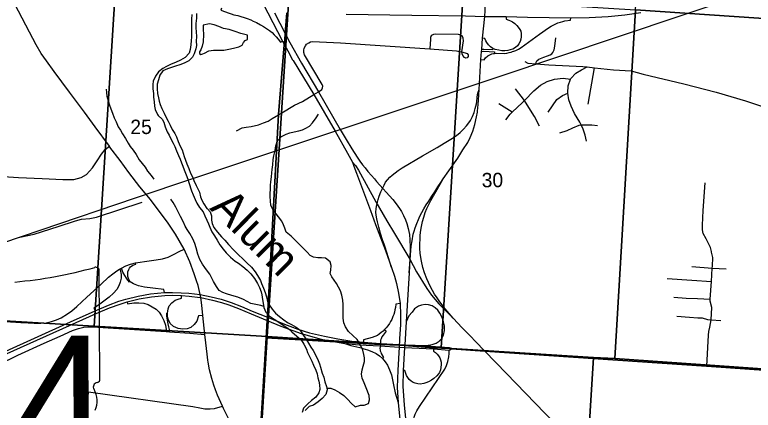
# Model space of a CAD drawing. Extents: x 114604 to 551442, y 316898 to 567001.
# Drawn here: x 222509 to 233833, y 369809 to 375870 of the extents above; entities that cross this region are included whole.
import ezdxf

# ---------------------------------------------------------------- set-up
doc = ezdxf.new("R2010")
doc.units = 0
for name, color, linetype in [('_CIVIL_CONSTRUCTION', 7, 'Continuous'), ('DV_X_County_Line', 7, 'Continuous'), ('GE_P_Alignment_1000_Bearings', 7, 'Continuous'), ('GE_P_Alignment_1000_Stations', 7, 'Continuous'), ('GE_P_Alignment_100_Cardinal_Points', 7, 'Continuous'), ('GE_P_Alignment_500_Bearings', 7, 'Continuous'), ('GE_P_Alignment_500_Cardinal_Points', 7, 'Continuous'), ('GE_P_Alignment_500_Curve_Data', 7, 'Continuous'), ('GE_P_Alignment_500_Distances', 7, 'Continuous'), ('GE_P_Alignment_500_Stations', 7, 'Continuous'), ('MT_X_Edge_Line', 7, 'Continuous'), ('PM_P_Cells', 7, 'Continuous'), ('PV_X_Curb', 7, 'Continuous'), ('RD_P_GR_Rt', 7, 'Continuous'), ('SN_P_Signs', 7, 'Continuous')]:
    doc.layers.add(name, color=color, linetype=linetype)

msp = doc.modelspace()

# ---------------------------------------------------------------- linework, layer by layer
at = {"layer": '_CIVIL_CONSTRUCTION'}
for points in [[(222237, 370610), (223348, 371110), (223759, 371291), (223962, 371377), (224123, 371437), (224231, 371472), (224418, 371515), (224607, 371549), (224808, 371569), (224931, 371572), (225067, 371568), (225185, 371559), (225352, 371536), (225361, 371535), (225540, 371498), (225679, 371459), (225792, 371423), (225942, 371366), (226132, 371286), (226381, 371183), (226590, 371097), (226901, 370984), (227209, 370900), (227429, 370857), (227572, 370831)], [(222313, 370691), (223364, 371163), (223741, 371333), (223945, 371419), (224105, 371479), (224213, 371514), (224400, 371558), (224589, 371591), (224803, 371613), (224926, 371616), (225062, 371611), (225180, 371603), (225351, 371583), (225520, 371549), (225675, 371510), (225828, 371459), (225986, 371398), (226147, 371330), (226384, 371238), (226646, 371126), (226850, 371053), (227027, 370998), (227257, 370942), (227464, 370902), (227677, 370866), (227750, 370861)], [(228857, 370808), (228912, 370817), (228971, 370835), (229017, 370866), (229056, 370909), (229085, 370962), (229099, 371033), (229097, 371105), (229085, 371164), (229063, 371229), (229029, 371297), (228996, 371342), (228954, 371380), (228909, 371407), (228851, 371427), (228800, 371428), (228746, 371421), (228699, 371402), (228641, 371362), (228604, 371314), (228551, 371256), (228509, 371164)], [(227572, 370831), (227660, 370803), (227800, 370772), (227825, 370764)], [(227572, 370831), (227788, 370814), (228114, 370797), (228402, 370778), (228487, 370773), (228931, 370748)], [(227750, 370861), (227855, 370854), (228115, 370834), (228405, 370818), (228489, 370814), (228650, 370805), (228749, 370800), (228847, 370806), (228857, 370808)], [(227825, 370764), (227846, 370758), (227919, 370736), (227987, 370710), (228049, 370679), (228100, 370641), (228146, 370600), (228189, 370551), (228225, 370498), (228258, 370429), (228287, 370352), (228318, 370201), (228340, 370078), (228390, 369926)]]:
    msp.add_lwpolyline(points, dxfattribs=at)
at = {"layer": 'DV_X_County_Line'}
for points in [[(225223, 375874), (225218, 375802), (225220, 375528), (225216, 375475), (225208, 375411), (225197, 375337), (225181, 375281), (225124, 375218), (225052, 375174), (224972, 375137), (224909, 375112), (224835, 375080), (224781, 375049), (224714, 374995), (224668, 374928), (224629, 374854), (224625, 374802), (224627, 374736), (224634, 374662), (224636, 374606), (224649, 374534), (224651, 374472), (224664, 374418), (224700, 374342)], [(225297, 375889), (225296, 375821), (225286, 375738), (225287, 375672), (225293, 375608), (225294, 375540), (225292, 375468), (225295, 375402), (225287, 375346), (225259, 375273), (225236, 375223), (225176, 375163), (225108, 375128), (225039, 375101), (224973, 375081), (224911, 375062), (224849, 375042), (224779, 375011), (224734, 374943), (224712, 374873), (224695, 374806), (224693, 374736), (224700, 374664), (224712, 374598), (224723, 374546), (224737, 374496), (224763, 374432), (224798, 374361), (224826, 374307), (224859, 374239), (224891, 374181), (224924, 374113), (224962, 374049), (224988, 373999), (225015, 373928), (225047, 373856), (225074, 373802), (225090, 373750), (225106, 373700), (225127, 373642), (225149, 373584), (225176, 373516), (225206, 373444), (225233, 373386), (225255, 373331), (225290, 373255), (225314, 373205), (225340, 373151), (225359, 373079), (225379, 373027), (225409, 372973), (225454, 372903)], [(224700, 374342), (224708, 374328), (224769, 374272), (224793, 374222), (224817, 374154), (224848, 374078), (224876, 374027), (224909, 373959), (224937, 373903), (224961, 373853), (224990, 373785), (225022, 373713), (225045, 373655), (225067, 373599), (225088, 373548), (225108, 373496), (225136, 373418), (225161, 373352), (225177, 373298), (225220, 373172), (225243, 373110), (225277, 373040), (225303, 372982), (225340, 372919), (225398, 372849), (225425, 372791), (225455, 372723), (225478, 372667), (225500, 372613), (225532, 372546), (225571, 372480), (225611, 372416), (225652, 372346), (225706, 372280), (225749, 372223), (225817, 372153), (225888, 372096), (225940, 372062), (226006, 372014), (226074, 371957), (226131, 371899), (226185, 371830), (226232, 371754), (226260, 371692), (226289, 371626), (226299, 371576), (226310, 371508), (226316, 371452), (226328, 371386), (226357, 371314), (226411, 371256), (226488, 371205), (226558, 371161), (226624, 371114), (226697, 371066), (226757, 371013), (226833, 370945), (226900, 370888), (226944, 370820), (226981, 370746), (226999, 370696), (227027, 370632), (227066, 370559), (227092, 370501), (227125, 370421), (227145, 370367), (227158, 370307), (227170, 370257), (227183, 370197), (227185, 370129), (227171, 370077), (227124, 370012), (227060, 369960), (227003, 369905), (226937, 369843), (226914, 369774)], [(225454, 372903), (225462, 372896), (225506, 372850), (225525, 372788), (225527, 372722), (225534, 372672), (225560, 372608), (225616, 372540), (225679, 372469), (225731, 372415), (225784, 372351), (225864, 372270), (225941, 372192), (226007, 372129), (226068, 372071), (226138, 372003), (226197, 371932), (226233, 371876), (226275, 371800), (226292, 371750), (226322, 371678), (226347, 371612), (226367, 371545), (226386, 371477), (226408, 371427), (226455, 371359), (226505, 371295), (226567, 371248), (226634, 371196), (226692, 371152), (226754, 371121), (226822, 371081), (226883, 371034), (226925, 370972), (226972, 370906), (227014, 370839), (227050, 370777), (227083, 370725), (227123, 370657), (227164, 370571), (227184, 370521), (227199, 370467), (227223, 370377), (227246, 370314), (227266, 370244), (227287, 370174), (227299, 370122), (227278, 370051), (227224, 369991), (227162, 369936), (227091, 369886), (227021, 369865), (226963, 369807)]]:
    msp.add_lwpolyline(points, dxfattribs=at)
at = {"layer": 'GE_P_Alignment_1000_Bearings'}
for points in [[(250509, 372998), (247766, 374638), (246195, 375568), (245437, 376028), (245091, 376222), (244781, 376326), (244599, 376353), (244210, 376384), (241176, 376620), (239126, 376783), (237186, 376937), (236633, 376944), (236088, 376907), (235729, 376838), (235500, 376784), (235156, 376700), (234745, 376558), (233652, 376170), (229918, 374912), (224942, 373261), (221439, 372074)], [(222588, 372464), (222804, 372509), (223173, 372625), (223440, 372714), (223530, 372737), (223659, 372746), (223761, 372770), (224461, 373000)]]:
    msp.add_lwpolyline(points, dxfattribs=at)
at = {"layer": 'GE_P_Alignment_1000_Stations'}
for points in [[(226291, 376101), (226344, 375986), (226392, 375901), (226615, 375464)], [(226492, 375900), (226657, 375581), (226727, 375448), (226907, 375129), (227165, 374691), (227499, 374111), (227589, 373960), (227677, 373818), (227760, 373686), (227803, 373625), (227843, 373572), (227880, 373524), (227925, 373469), (227978, 373405), (228023, 373355), (228058, 373316), (228308, 373038), (228358, 372973), (228408, 372903), (228439, 372854), (228470, 372796), (228500, 372729), (228523, 372669), (228544, 372595), (228561, 372501), (228569, 372420), (228573, 372307), (228569, 372127), (228556, 371916), (228509, 371164), (228489, 370814), (228488, 370796), (228487, 370773), (228466, 370417), (228459, 370171), (228478, 369891), (228499, 369685)], [(226615, 375464), (226643, 375409), (226694, 375317)], [(226694, 375317), (226770, 375182), (226776, 375172)], [(226776, 375172), (227094, 374648), (227420, 374085), (227611, 373747), (227688, 373611), (227708, 373551), (227748, 373442), (227964, 372870), (228041, 372655), (228195, 372258), (228286, 371995), (228330, 371863), (228364, 371751), (228396, 371602), (228418, 371446), (228426, 371271), (228422, 371123), (228410, 370905)], [(228410, 370905), (228407, 370855), (228405, 370818), (228404, 370802), (228402, 370778), (228382, 370423), (228374, 370156), (228390, 369926)], [(228390, 369926), (228414, 369669)]]:
    msp.add_lwpolyline(points, dxfattribs=at)
at = {"layer": 'GE_P_Alignment_100_Cardinal_Points'}
for p, q in [((231301, 374500), (231400, 375059)), ((230324, 374558), (230189, 374734)), ((230137, 374376), (229932, 374505)), ((232891, 372010), (233206, 371989)), ((233206, 371989), (233417, 371976)), ((229208, 370748), (229718, 370713))]:
    msp.add_line(p, q, dxfattribs=at)
for points in [[(229629, 374725), (229657, 375186), (229667, 375309), (229669, 375340), (229684, 375510), (229718, 375846), (229725, 375934), (229734, 376314), (229747, 376473), (229756, 376583), (229771, 376764), (229797, 377080)], [(229368, 375271), (229364, 375303), (229389, 375472), (229386, 375510), (229373, 375537), (229350, 375559), (229315, 375568), (228955, 375575), (228929, 375570), (228908, 375557), (228896, 375547), (228886, 375524), (228883, 375495), (228874, 375348)], [(227094, 374648), (227165, 374691), (227217, 374726), (227229, 374751), (227231, 374778), (227221, 374801), (226953, 375254), (226943, 375293), (226943, 375327), (226949, 375361), (226965, 375395), (226985, 375419), (227016, 375442), (227046, 375457), (227077, 375462), (227506, 375438), (228874, 375348), (229284, 375316), (229323, 375306), (229364, 375303), (229448, 375277), (229463, 375259), (229464, 375233), (229449, 375211), (229427, 375206), (229408, 375214), (229381, 375247), (229368, 375271)], [(230507, 375120), (230505, 375146), (230517, 375166), (230545, 375188), (230623, 375219), (230679, 375239), (230721, 375257), (230745, 375271), (230761, 375291), (230779, 375331), (230791, 375389), (230805, 375518)], [(230331, 375155), (230379, 375131), (230507, 375120), (230698, 375103), (231220, 375078), (231287, 375071), (231400, 375059), (231693, 375028), (231962, 375009), (232148, 374958), (232769, 374814), (233266, 374683), (233717, 374551), (234561, 374273)], [(231277, 373933), (231256, 374025), (231228, 374119), (231197, 374182), (231176, 374225), (231093, 374357), (231039, 374471), (231006, 374565), (230991, 374668), (230990, 374675), (230997, 374781), (231033, 374882), (231037, 374894), (231115, 374974), (231200, 375027), (231287, 375071)], [(230037, 374258), (230107, 374347), (230137, 374376), (230294, 374528), (230324, 374558), (230469, 374705), (230569, 374790), (230671, 374848), (230787, 374885), (230917, 374899), (231033, 374882)], [(226566, 374346), (226603, 374368), (226798, 374483), (226919, 374542), (227094, 374648)], [(228286, 371995), (228189, 372311), (228174, 372353), (228155, 372404), (228119, 372516), (228091, 372613), (228070, 372695), (228061, 372742), (228052, 372797), (228048, 372845), (228052, 372897), (228057, 372933), (228072, 373000), (228082, 373039), (228096, 373089), (228124, 373159), (228158, 373228), (228172, 373258), (228195, 373303), (228227, 373341), (228261, 373379), (228296, 373413), (228340, 373449), (228388, 373483), (228451, 373526), (228764, 373711), (228984, 373838), (229028, 373864), (229119, 373917), (229222, 373977), (229284, 374021), (229339, 374067), (229391, 374118), (229436, 374168), (229471, 374215), (229497, 374252), (229529, 374312), (229552, 374371), (229571, 374432), (229581, 374470), (229588, 374508), (229594, 374540), (229600, 374605), (229607, 374648), (229614, 374685), (229629, 374725)], [(229604, 374380), (229606, 374393), (229616, 374495), (229619, 374562), (229629, 374725)], [(230689, 374377), (230820, 374574), (230908, 374635), (230991, 374668)], [(230554, 374164), (230477, 374310), (230394, 374450), (230324, 374558)], [(225908, 374093), (225998, 374139), (226055, 374146), (226135, 374157), (226245, 374185), (226324, 374213), (226394, 374242), (226458, 374282), (226554, 374338), (226566, 374346)], [(228752, 372842), (228781, 372895), (228818, 372958), (228857, 373016), (228906, 373092), (228950, 373159), (228998, 373231), (229044, 373300), (229080, 373355), (229164, 373481), (229302, 373675), (229382, 373798), (229455, 373914), (229492, 373987), (229533, 374088), (229564, 374188), (229591, 374304), (229604, 374380)], [(230868, 374063), (230978, 374098), (231068, 374138), (231164, 374181), (231197, 374182), (231236, 374183), (231358, 374185), (231446, 374174)], [(222100, 373477), (222174, 373461), (222264, 373422), (222338, 373401), (222413, 373385), (222566, 373374), (222930, 373359), (223248, 373348), (223416, 373345), (223525, 373374), (223611, 373422), (223702, 373523), (223773, 373631), (223840, 373733), (223895, 373805), (223960, 373855)], [(233193, 372241), (233176, 372306), (233112, 372437), (233067, 372520), (233054, 372572), (233053, 372648), (233065, 372872), (233097, 373293)], [(228556, 371916), (228590, 372324), (228601, 372407), (228619, 372507), (228633, 372553), (228651, 372604), (228675, 372672), (228698, 372731), (228721, 372783), (228752, 372842)], [(222601, 371156), (222712, 371149), (222807, 371145), (222910, 371142), (222991, 371150), (223073, 371169), (223150, 371195), (223218, 371224), (223317, 371285), (223384, 371335), (223458, 371400), (223612, 371542), (223835, 371744), (223948, 371848), (224014, 371902), (224072, 371945), (224115, 371970), (224145, 371988), (224214, 372021), (224285, 372047), (224362, 372067), (224571, 372097), (224679, 372112), (224773, 372129), (224859, 372156), (224951, 372200), (225030, 372240), (225109, 372276)], [(233121, 370484), (233145, 370960), (233151, 371016), (233168, 371082), (233190, 371197), (233200, 371384), (233171, 371480), (233173, 371510), (233192, 371783), (233206, 371989), (233208, 372019), (233214, 372151), (233201, 372211), (233195, 372231), (233193, 372241)], [(232515, 371828), (232892, 371805), (233192, 371783)], [(215766, 371556), (216272, 371539), (218426, 371402), (221033, 371255), (221633, 371216), (222282, 371176), (222601, 371156)], [(232617, 371540), (232807, 371529), (232978, 371523), (233173, 371510)], [(232661, 371249), (232855, 371238), (232986, 371226), (233048, 371227), (233130, 371201), (233190, 371197), (233338, 371183)], [(221319, 369936), (221327, 370036), (221418, 370114), (222250, 370505), (222557, 370654), (222957, 370835), (223204, 370945), (223394, 371031), (223484, 371064), (223569, 371084)], [(223569, 371084), (223629, 371086), (223702, 371086), (224830, 371016), (224880, 371012)], [(224880, 371012), (225193, 370989), (225423, 370972)], [(228749, 370800), (229171, 370770), (229179, 370768), (229186, 370764), (229196, 370758), (229204, 370752), (229208, 370748)], [(228931, 370748), (229169, 370732), (229187, 370734), (229197, 370739), (229208, 370748)], [(229718, 370713), (233121, 370484), (235015, 370353)], [(223564, 368614), (223550, 368674), (223555, 368815), (223569, 369013), (223602, 369518), (223641, 370089)], [(223641, 370089), (225237, 369869), (225345, 369844), (225425, 369829), (225503, 369830), (225570, 369838), (225692, 369872)]]:
    msp.add_lwpolyline(points, dxfattribs=at)
at = {"layer": 'GE_P_Alignment_500_Bearings'}
msp.add_line((229718, 370713), (230049, 370371), dxfattribs=at)
for points in [[(225109, 372276), (224975, 372508), (224863, 372677), (224592, 373039), (224425, 373234), (224260, 373453), (224126, 373636), (223969, 373841), (223960, 373855), (223742, 374151), (223577, 374378), (223350, 374682), (223111, 375002), (222993, 375162), (222913, 375276), (222836, 375409), (222733, 375603), (222508, 376033)], [(227688, 373611), (227732, 373559), (227782, 373487), (228045, 373001), (228216, 372711), (228331, 372517), (228569, 372127), (228669, 371928), (228828, 371677), (228899, 371574), (229010, 371439), (229232, 371219), (229369, 371072)], [(225470, 370576), (225457, 370667), (225438, 370844), (225423, 370972), (225393, 371263), (225378, 371420), (225361, 371535), (225351, 371583), (225321, 371721), (225294, 371794), (225261, 371898), (225195, 372086), (225109, 372276)], [(229369, 371072), (229498, 370943), (229574, 370861), (229718, 370713)], [(225910, 363536), (225961, 364228), (226005, 364976), (226100, 366513), (226115, 366819), (226201, 368431), (226203, 368476), (226192, 368642), (226169, 368752), (226115, 368928), (226113, 368933), (226008, 369167), (225916, 369363), (225879, 369497), (225712, 369834), (225692, 369872), (225617, 370040), (225587, 370120), (225561, 370192), (225530, 370294), (225496, 370426), (225474, 370548), (225470, 370576)], [(230049, 370371), (230786, 369613), (231201, 369191)]]:
    msp.add_lwpolyline(points, dxfattribs=at)
at = {"layer": 'GE_P_Alignment_500_Cardinal_Points'}
for points in [[(225679, 375974), (225670, 375940), (225740, 375915), (225783, 375898), (225827, 375884), (225867, 375872), (225928, 375858), (225973, 375846), (226025, 375830), (226074, 375813), (226127, 375792), (226166, 375775), (226215, 375752), (226279, 375718), (226322, 375692), (226370, 375661), (226413, 375632), (226454, 375597), (226489, 375561), (226518, 375531), (226548, 375497), (226583, 375449), (226615, 375464)], [(230046, 375844), (230045, 375801), (230083, 375790), (230112, 375778), (230142, 375761), (230177, 375737), (230209, 375706), (230231, 375681), (230254, 375647), (230268, 375619), (230276, 375581), (230277, 375531), (230272, 375499), (230259, 375460), (230241, 375426), (230218, 375397), (230187, 375369), (230146, 375345), (230108, 375331), (230071, 375324), (230026, 375320), (229980, 375320), (229930, 375326), (229875, 375340), (229842, 375353), (229802, 375381), (229776, 375408), (229749, 375443), (229732, 375473), (229717, 375507), (229684, 375510)], [(230141, 375306), (230163, 375313), (230193, 375325), (230234, 375345), (230274, 375368), (230557, 375574), (230695, 375668), (230734, 375694), (230774, 375716), (230807, 375732), (230838, 375745), (230876, 375758), (230913, 375769), (230946, 375776), (231032, 375790), (231037, 375826)], [(229667, 375309), (229700, 375311), (229864, 375305), (229866, 375279)], [(229842, 375353), (229834, 375332), (229703, 375337), (229669, 375340)], [(229866, 375279), (229897, 375282), (230012, 375279), (230054, 375284), (230092, 375292), (230119, 375299), (230141, 375306)], [(229657, 375186), (229706, 375182), (229729, 375209), (229766, 375241), (229785, 375253), (229825, 375270), (229852, 375277), (229866, 375279)], [(229232, 371219), (229111, 371361), (229041, 371450), (229015, 371486), (228984, 371530), (228947, 371586), (228913, 371645), (228878, 371710), (228852, 371765), (228826, 371825), (228793, 371915), (228769, 371999), (228746, 372093), (228736, 372151), (228728, 372218), (228723, 372288), (228722, 372360), (228724, 372430), (228728, 372493), (228737, 372569), (228745, 372623), (228762, 372700), (228780, 372768), (228804, 372842), (228827, 372902), (228851, 372954), (228889, 373026), (228928, 373096), (228967, 373158), (229080, 373355)], [(224803, 371613), (224797, 371662), (224624, 371682), (224497, 371696), (224405, 371714), (224331, 371746), (224277, 371779), (224254, 371827), (224244, 371861), (224242, 371894), (224243, 371931), (224256, 371968), (224269, 371987), (224284, 372005), (224317, 372031), (224364, 372050), (224362, 372067)], [(224115, 371970), (224123, 371959), (224138, 371889), (224139, 371834), (224126, 371774), (224103, 371718), (224074, 371661), (224023, 371603), (223954, 371541), (223877, 371479), (223793, 371421), (223723, 371375), (223741, 371333)], [(224277, 371779), (224267, 371771), (224243, 371802), (224223, 371831), (224195, 371876), (224168, 371927), (224150, 371969), (224145, 371988)], [(225393, 371263), (225325, 371257), (225300, 371176), (225260, 371121), (225207, 371076), (225152, 371056), (225084, 371051), (225016, 371061), (224945, 371095), (224890, 371141), (224862, 371203), (224853, 371250), (224853, 371296), (224863, 371362), (224879, 371407), (224919, 371456), (224970, 371495), (225017, 371512), (225068, 371525), (225067, 371568)], [(224231, 371472), (224239, 371441), (224333, 371456), (224411, 371457), (224490, 371449), (224552, 371428), (224618, 371395), (224676, 371357), (224721, 371312), (224761, 371255), (224794, 371187), (224820, 371111), (224829, 371047), (224830, 371016)], [(228418, 371446), (228351, 371437), (228346, 371385), (228339, 371349), (228330, 371310), (228320, 371277), (228309, 371244), (228289, 371200), (228272, 371167), (228254, 371137), (228230, 371103), (228206, 371073), (228181, 371046), (228158, 371023), (228130, 371000), (228097, 370974), (228069, 370956), (228030, 370938), (227990, 370922), (227859, 370889), (227855, 370854)], [(224880, 371012), (224880, 371048), (224871, 371089), (224862, 371136), (224852, 371192), (224843, 371252), (224840, 371298), (224853, 371296)], [(228181, 371046), (228206, 371021), (228158, 370958), (228139, 370932), (228126, 370906), (228117, 370881), (228115, 370854), (228115, 370834), (228115, 370816), (228114, 370797)], [(228114, 370797), (228112, 370783), (228109, 370754), (228111, 370736), (228113, 370720), (228121, 370699), (228130, 370681), (228165, 370616), (228146, 370600)], [(228931, 370748), (228930, 370715), (228959, 370693), (228984, 370671), (229007, 370643), (229026, 370612), (229038, 370580), (229046, 370545), (229048, 370506), (229039, 370429), (229022, 370390), (229006, 370365), (228979, 370334), (228935, 370294), (228900, 370272), (228852, 370246), (228811, 370229), (228780, 370219), (228726, 370210), (228690, 370213), (228651, 370222), (228620, 370235), (228586, 370257), (228559, 370281), (228535, 370310), (228517, 370341), (228490, 370416), (228466, 370417)], [(228556, 369379), (228596, 369386), (228597, 369470), (228598, 369533), (228607, 369593), (228616, 369641), (228636, 369702), (228651, 369750), (228675, 369801), (228714, 369869), (229103, 370439), (229129, 370494), (229149, 370558), (229165, 370626), (229169, 370677), (229170, 370710), (229169, 370732)]]:
    msp.add_lwpolyline(points, dxfattribs=at)
at = {"layer": 'GE_P_Alignment_500_Curve_Data'}
for q in [(223803, 371947), (223815, 370289)]:
    msp.add_line((223815, 370289), q, dxfattribs=at)
for centre, major_axis, ratio, start_param, end_param in [((221913, 376177), (5537, 40), 0.800001, 4.814395, 5.042369), ((223746, 371954), (58.1, 0.4), 0.8, 6.141152, 7.989035), ((223803, 370167), (89.9, 0.6), 0.8, 1.883978, 3.671073), ((223754, 370282), (62.2, 0.4), 0.8, 5.05454, 6.418171), ((223232, 369953), (540, 4), 0.8, 5.934695, 6.695948)]:
    msp.add_ellipse(centre, major_axis=major_axis, ratio=ratio, start_param=start_param, end_param=end_param, dxfattribs=at)
at = {"layer": 'GE_P_Alignment_500_Distances'}
for points in [[(226680, 375901), (226656, 375584), (226649, 375489), (226642, 375411), (226552, 374341), (226383, 371241), (226380, 371186), (226366, 370921), (226268, 369342), (226202, 368479), (226199, 368434), (226114, 366821), (226099, 366515), (225909, 363538), (225880, 362919), (225785, 361434), (225714, 360235), (224657, 360300), (224140, 360335), (223020, 360406), (222534, 360427), (220462, 360551)], [(235014, 370356), (233119, 370487), (229716, 370715), (229310, 370744), (229169, 370753), (228931, 370768), (228487, 370799), (228403, 370805), (228114, 370819), (227851, 370833), (227428, 370860), (226366, 370921), (226380, 371186), (226383, 371241), (226552, 374341), (226642, 375411), (226649, 375489), (226656, 375584), (226680, 375901)], [(225785, 361434), (225880, 362919), (225909, 363538), (226099, 366515), (226114, 366821), (226199, 368434), (226202, 368479), (226268, 369342), (226366, 370921), (227428, 370860), (227851, 370833), (228114, 370819), (228403, 370805), (228487, 370799), (228931, 370768), (229169, 370753), (229310, 370744), (229716, 370715), (233119, 370487), (235014, 370356)]]:
    msp.add_lwpolyline(points, dxfattribs=at)
at = {"layer": 'GE_P_Alignment_500_Stations'}
msp.add_lwpolyline([(227589, 375881), (228596, 375864), (229419, 375852), (229718, 375846), (230046, 375844), (230374, 375835), (231037, 375826), (231317, 375828), (231607, 375842), (231863, 375870), (232112, 375905)], dxfattribs=at)
at = {"layer": 'MT_X_Edge_Line'}
for points in [[(225606, 375326), (225648, 375326), (225716, 375328), (225790, 375342), (225862, 375357), (225944, 375379), (225994, 375403), (226016, 375448), (226044, 375474), (226076, 375494), (226076, 375560), (225976, 375584), (225890, 375616), (225795, 375646), (225709, 375660), (225637, 375692), (225565, 375717), (225493, 375731), (225399, 375713), (225397, 375649), (225401, 375568), (225396, 375454), (225384, 375390), (225364, 375334), (225342, 375304), (225340, 375278), (225362, 375260), (225392, 375270), (225418, 375284)], [(225418, 375284), (225484, 375317), (225523, 375324), (225554, 375326), (225606, 375326)]]:
    msp.add_lwpolyline(points, dxfattribs=at)
at = {"layer": 'PM_P_Cells'}
for points in [[(223911, 374728), (223915, 374678), (223921, 374624), (223939, 374552), (223963, 374484), (223984, 374427), (224010, 374361), (224034, 374289), (224062, 374229), (224094, 374153), (224128, 374103), (224161, 374048), (224209, 373974), (224249, 373904), (224279, 373854), (224325, 373796), (224371, 373728), (224416, 373647), (224464, 373591), (224506, 373535), (224546, 373475), (224598, 373405), (224640, 373353)], [(227294, 370145), (227355, 370146), (227419, 370122), (227489, 370081), (227557, 370035), (227617, 369975), (227669, 369917), (227731, 369859), (227811, 369887), (227867, 369889), (227935, 369913), (227947, 369971), (227943, 370033), (227899, 370153), (227865, 370227), (227838, 370301), (227826, 370364), (227836, 370430), (227852, 370486), (227870, 370556), (227874, 370610), (227864, 370664), (227847, 370728), (227823, 370786), (227791, 370843), (227761, 370893), (227629, 371017), (227581, 371085), (227556, 371147), (227546, 371218), (227544, 371272), (227544, 371432), (227538, 371496), (227527, 371572), (227503, 371640), (227475, 371693), (227441, 371751), (227405, 371803), (227371, 371853), (227343, 371905), (227354, 371955), (227360, 372027), (227346, 372083), (227276, 372138), (227214, 372144), (227156, 372144), (227090, 372154), (227038, 372182), (226994, 372234), (226926, 372296), (226881, 372346), (226819, 372407), (226745, 372477), (226671, 372539), (226651, 372601), (226631, 372651), (226603, 372705), (226554, 372772), (226466, 372884), (226436, 372954), (226430, 373012), (226424, 373086), (226427, 373136), (226429, 373193), (226431, 373261), (226437, 373311), (226445, 373385), (226453, 373449), (226457, 373499), (226466, 373573), (226472, 373651), (226480, 373708), (226500, 373792), (226514, 373862), (226538, 373940), (226598, 374004), (226673, 374042), (226727, 374060), (226793, 374076), (226863, 374092), (226921, 374108), (226973, 374130), (227029, 374164), (227073, 374216), (227129, 374292), (227165, 374348)], [(226326, 371401), (226281, 371413), (226207, 371431), (226131, 371447), (226071, 371476), (226017, 371508), (225927, 371542), (225837, 371568), (225757, 371594), (225699, 371612), (225643, 371644), (225604, 371708), (225558, 371781), (225524, 371843), (225500, 371893), (225464, 371943), (225424, 371997), (225386, 372049), (225349, 372121), (225315, 372200), (225291, 372300), (225271, 372366), (225239, 372434), (225192, 372518), (225150, 372577), (225122, 372631), (225094, 372691), (225048, 372779), (225014, 372851), (224977, 372921), (224937, 372994), (224901, 373046)]]:
    msp.add_lwpolyline(points, dxfattribs=at)
at = {"layer": 'SN_P_Signs'}
for points in [[(232374, 381251), (235025, 381081), (234674, 375767), (232029, 375947)], [(224064, 376453), (223725, 371097), (221063, 371254), (221400, 376622)], [(226721, 376285), (226380, 370939), (223725, 371097), (224064, 376453)], [(229379, 376116), (229049, 370768), (226380, 370939), (226721, 376285)], [(232029, 375947), (231710, 370604), (231382, 370619), (229049, 370768), (229379, 376116)], [(234674, 375767), (234339, 370417), (231710, 370604), (232029, 375947)], [(223725, 371097), (226380, 370939), (226072, 365960), (226049, 365602), (220701, 365925), (221063, 371254)], [(226380, 370939), (229049, 370768), (231382, 370619), (231072, 365598), (226072, 365960)], [(231382, 370619), (231710, 370604), (234339, 370417), (236771, 370244), (236465, 365227), (231072, 365598)]]:
    msp.add_lwpolyline(points, close=True, dxfattribs=at)

# ---------------------------------------------------------------- texts
at = {"layer": 'GE_P_Alignment_500_Curve_Data'}
msp.add_text('104', height=2088.4, rotation=0.4139, dxfattribs=at).set_placement((219342, 368835))
at = {"layer": 'PV_X_Curb'}
for s, rotation, p in [('25', 0.414, (224282, 374041)), ('30', 0.4141, (229670, 373226))]:
    msp.add_text(s, height=221, rotation=rotation, dxfattribs=at).set_placement(p)
at = {"layer": 'RD_P_GR_Rt'}
msp.add_text('Alum', height=500.1, rotation=315.4096, dxfattribs=at).set_placement((225488, 372897))

doc.saveas('drawing.dxf')
